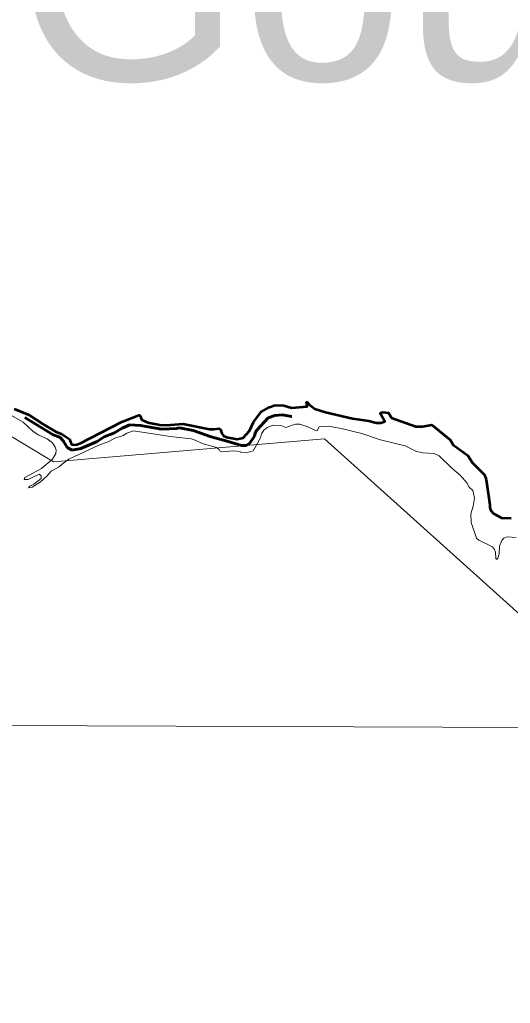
# Model space of a CAD drawing. Extents: x 553962 to 842807, y 8883888 to 9032388.
# Drawn here: x 800942 to 802068, y 9015600 to 9017856 of the extents above; entities that cross this region are included whole.
import ezdxf

# ---------------------------------------------------------------- set-up
doc = ezdxf.new("R2010")
doc.units = 0
doc.header["$LTSCALE"] = 20
doc.linetypes.add('LONG_DASH_SHORT_DASH', pattern=[9.9, 6, -1.2, 1.5, -1.2])
for name, color, linetype, lineweight in [('1', 7, 'Continuous', 13), ('25', 7, 'Continuous', 13), ('28', 7, 'Continuous', 53), ('7', 7, 'LONG_DASH_SHORT_DASH', 60), ('8', 7, 'Continuous', 13)]:
    doc.layers.add(name, color=color, linetype=linetype, lineweight=lineweight)
doc.layers.add('41', color=7, linetype='Continuous')

msp = doc.modelspace()

# ---------------------------------------------------------------- linework, layer by layer
at = {"layer": '1'}
msp.add_line((798309.18, 9016246.41), (835077.85, 9016113.99), dxfattribs=at)
at = {"layer": '25'}
for points in [[(802069.73, 9016713.32), (802047.2, 9016713.82), (802028.88, 9016723.42), (802022.37, 9016731.31), (802020.42, 9016737.86), (802021.06, 9016743.58), (802012.02, 9016801.78), (802008.41, 9016812.6), (801981.11, 9016839.87), (801970.05, 9016856.87), (801936.5, 9016881.54), (801929.98, 9016892.47), (801887.81, 9016927.12), (801865.84, 9016923.32), (801850.94, 9016923.09), (801794.8, 9016942.8), (801788.22, 9016954.44), (801775.24, 9016956.32), (801769.97, 9016954.56), (801770.7, 9016950.93), (801779.9, 9016935.07), (801770.96, 9016931.98), (801760.17, 9016931.99), (801742.92, 9016936.51), (801705.31, 9016941.86), (801643.49, 9016956.03), (801619.37, 9016963.43), (801606.27, 9016973.86), (801601.97, 9016978.76), (801600.27, 9016978.76), (801601.46, 9016968.96), (801565.58, 9016966.19), (801548.36, 9016971.35), (801528.42, 9016971.96), (801515.06, 9016967.44), (801496.26, 9016956.97), (801478.14, 9016933.42), (801469.55, 9016913.46), (801455.13, 9016897.28), (801440.94, 9016894.09), (801416.77, 9016898.91), (801409.49, 9016902.2), (801405.74, 9016906.92), (801402.59, 9016916.13), (801399.69, 9016918.6), (801387.11, 9016916.8), (801377.3, 9016917.24), (801316.73, 9016929.4), (801278.36, 9016926.42), (801263.9, 9016927.09)], [(800916.73, 9016952.42), (800950.13, 9016933.44), (800972.59, 9016912.12), (800986.27, 9016903.24), (801005.13, 9016894.66), (801017.38, 9016885.54), (801023.3, 9016875.77), (801025.39, 9016868.76), (801025.1, 9016861.43), (801017.01, 9016847.98), (800992.41, 9016826.87), (800953.93, 9016806.22)], [(801263.9, 9016927.09), (801236.24, 9016932.28), (801222.11, 9016938.89), (801219.66, 9016943.78), (801218.8, 9016947.9), (801215.02, 9016949.45), (801176.3, 9016933.88), (801080.14, 9016883.99), (801070.64, 9016881.5), (801061.15, 9016882.01), (801056.62, 9016893.9), (801038.28, 9016906.32), (801024.21, 9016912.08), (800995.81, 9016928.44), (800962.99, 9016950.17), (800929.74, 9016963.47)], [(801478.04, 9016867.08), (801494.39, 9016897.49), (801496.57, 9016906.15), (801502.28, 9016914.61), (801510.01, 9016920.75), (801523.5, 9016926.37), (801541.01, 9016925.35), (801552.37, 9016920.74), (801574.86, 9016928.71), (801584.06, 9016928.71), (801601.62, 9016923.23), (801621.96, 9016913.14), (801624.45, 9016914.35), (801628.97, 9016922.66), (801650.61, 9016923.8), (801679.54, 9016918.84), (801727.17, 9016907.04), (801769.52, 9016892.93), (801826.13, 9016878.77), (801852.3, 9016866.14), (801867.2, 9016862.83), (801893.1, 9016861.09), (801904.46, 9016856.3), (801933.32, 9016827.45), (801953.24, 9016810.53), (801968.28, 9016794.39), (801972.96, 9016784.06), (801981.74, 9016776.48), (801985.17, 9016758.95), (801982.48, 9016740.34), (801977.39, 9016722.83), (801978.08, 9016703.37), (801990.16, 9016667.33), (801995.54, 9016662.38), (802027.19, 9016647.23), (802031.73, 9016641.02), (802033.64, 9016634.83), (802034.75, 9016620.63), (802036.15, 9016619.07), (802037.86, 9016618.92), (802039.1, 9016620.94), (802042.05, 9016631.01), (802043.13, 9016648.65), (802048.37, 9016662), (802053.17, 9016667.27), (802060.26, 9016669.79), (802081.4, 9016668.56)], [(800953.93, 9016806.22), (800951.93, 9016802), (800961.25, 9016801.78), (800986.87, 9016813.77), (800991.36, 9016810), (800991.36, 9016803.6), (800974.86, 9016791.15), (800965.69, 9016786.24), (800962.14, 9016782.25), (800970.3, 9016784.36), (800988.8, 9016795.5), (801005.25, 9016810.04), (801013.99, 9016820.73), (801032.88, 9016830.6), (801040.05, 9016837.76), (801054.44, 9016848.23), (801123.49, 9016880.62), (801146.53, 9016888.73), (801160.32, 9016896.47), (801179.1, 9016902.45), (801188.06, 9016907.99), (801202.83, 9016913.14), (801287.55, 9016900.31), (801335.21, 9016895.1), (801345.01, 9016891.98), (801360.37, 9016883.88), (801393.39, 9016874.87), (801400.07, 9016870.11), (801401.52, 9016867.26), (801406.17, 9016865.03), (801432.8, 9016867.77), (801447.81, 9016865.88), (801448.53, 9016864.19), (801461.55, 9016862.9), (801478.04, 9016867.08)]]:
    msp.add_lwpolyline(points, dxfattribs=at)
at = {"layer": '28'}
for points in [[(801263.9, 9016927.09), (801278.36, 9016926.42), (801316.73, 9016929.4), (801377.3, 9016917.24), (801387.11, 9016916.8), (801399.69, 9016918.6), (801402.59, 9016916.13), (801405.74, 9016906.92), (801409.49, 9016902.2), (801416.77, 9016898.91), (801440.94, 9016894.09), (801455.13, 9016897.28), (801469.55, 9016913.46), (801478.14, 9016933.42), (801496.26, 9016956.97), (801515.06, 9016967.44), (801528.42, 9016971.96), (801548.36, 9016971.35), (801565.58, 9016966.19), (801601.46, 9016968.96), (801600.27, 9016978.76), (801601.97, 9016978.76), (801606.27, 9016973.86), (801619.37, 9016963.43), (801643.49, 9016956.03), (801705.31, 9016941.86), (801742.92, 9016936.51), (801760.17, 9016931.99), (801770.96, 9016931.98), (801779.9, 9016935.07), (801770.7, 9016950.93), (801769.97, 9016954.56), (801775.24, 9016956.32), (801788.22, 9016954.44), (801794.8, 9016942.8), (801850.94, 9016923.09), (801865.84, 9016923.32), (801887.81, 9016927.12), (801929.98, 9016892.47), (801936.5, 9016881.54), (801970.05, 9016856.87), (801981.11, 9016839.87), (802008.41, 9016812.6), (802012.02, 9016801.78), (802021.06, 9016743.58), (802020.42, 9016737.86), (802022.37, 9016731.31), (802028.88, 9016723.42), (802047.2, 9016713.82), (802069.73, 9016713.32)], [(800929.74, 9016963.47), (800962.99, 9016950.17), (800995.81, 9016928.44), (801024.21, 9016912.08), (801038.28, 9016906.32), (801056.62, 9016893.9), (801061.15, 9016882.01), (801070.64, 9016881.5), (801080.14, 9016883.99), (801176.3, 9016933.88), (801215.02, 9016949.45), (801218.8, 9016947.9), (801219.66, 9016943.78), (801222.11, 9016938.89), (801236.24, 9016932.28), (801263.9, 9016927.09)]]:
    msp.add_lwpolyline(points, dxfattribs=at)
at = {"layer": '7'}
msp.add_lwpolyline([(800954, 9016944.2), (801018.77, 9016904.01), (801034.14, 9016898.58), (801042.77, 9016889.96), (801050.99, 9016874.84), (801062.48, 9016868.76), (801082.32, 9016872.64), (801119.51, 9016888.64), (801135.96, 9016899.67), (801159.33, 9016908.54), (801177.49, 9016919.35), (801195, 9016926.69), (801218.95, 9016925.18), (801267.4, 9016917.4), (801302.01, 9016918.48), (801308.9, 9016920.2), (801340.06, 9016913.72), (801381.54, 9016899.24), (801420.02, 9016889.08), (801451.15, 9016879.57), (801461.5, 9016879.78), (801469.29, 9016884.3), (801480.53, 9016901.16), (801482.06, 9016908.1), (801485.51, 9016914.13), (801511.88, 9016942.89), (801527.65, 9016948.3), (801544.99, 9016950.04), (801565.72, 9016946.37), (801566.15, 9016946.36)], dxfattribs=at)
at = {"layer": '8'}
msp.add_lwpolyline([(805949.96, 9014683.49), (805075.1, 9014560.95), (803898.19, 9015538.22), (803022.21, 9015653.12), (801641.07, 9016894.94), (801019.92, 9016842.42), (800495.01, 9017157.53), (800005.09, 9016711.13), (799865.12, 9016868.68), (799658.86, 9016834.65), (799912.91, 9017234.09), (800045.16, 9018248.47), (800853.48, 9018666.68), (801389.4, 9019718.18), (802864.91, 9020198.66), (804512.59, 9022148.37), (804596.1, 9023011.85)], dxfattribs=at)

# ---------------------------------------------------------------- texts
at = {"layer": '41'}
msp.add_text('Gouveia', height=500, dxfattribs=at).set_placement((800931.71, 9017717.6))

doc.saveas('drawing.dxf')
